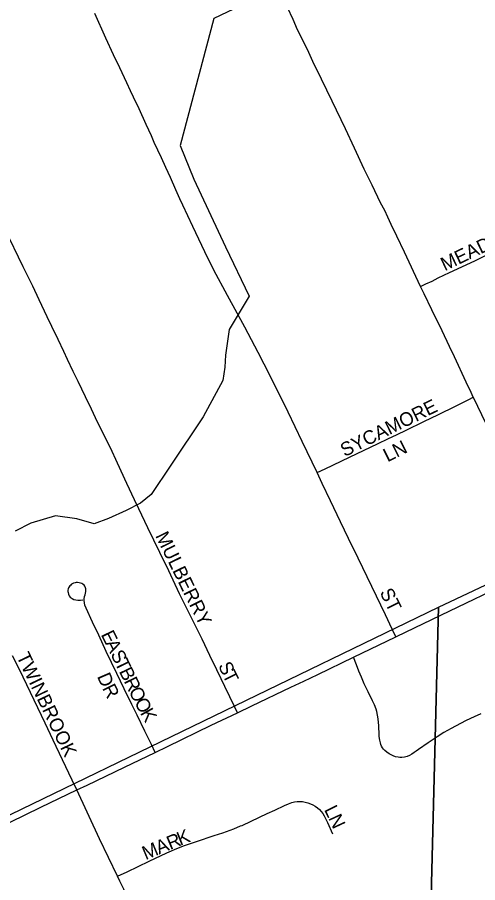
# Model space of a CAD drawing. Extents: x 1443599 to 1910620, y 1028088 to 1361369.
# Drawn here: x 1658503 to 1660181, y 1291899 to 1295055 of the extents above; entities that cross this region are included whole.
import ezdxf

# ---------------------------------------------------------------- set-up
doc = ezdxf.new("R2010")
doc.units = 0
for name, color, linetype in [('GM_X_City_Street', 7, 'Continuous'), ('GM_X_City_Street_Text', 7, 'Continuous'), ('GM_X_Minor_River', 7, 'Continuous'), ('GM_X_Section', 7, 'Continuous')]:
    doc.layers.add(name, color=color, linetype=linetype)

msp = doc.modelspace()

# ---------------------------------------------------------------- linework, layer by layer
at = {"layer": 'GM_X_City_Street'}
for points in [[(1659595.7, 1293394.4), (1659541.1, 1293507.8), (1659489.8, 1293614.7), (1659453.1, 1293691.6), (1659402.5, 1293790.2), (1659380.5, 1293832.6), (1659332.5, 1293924.6), (1659268.6, 1294040), (1659219.1, 1294132.5), (1659186.2, 1294199.9), (1659142.2, 1294292.2), (1659106.3, 1294369.9), (1659095.3, 1294393.3), (1659080.6, 1294425.5), (1659060.8, 1294470.2), (1659044.7, 1294507.5), (1659028.5, 1294542), (1659001.9, 1294598.4), (1658991.4, 1294622), (1658972.7, 1294663.7), (1658946.9, 1294720.9), (1658926.4, 1294764.1), (1658915.4, 1294786.9), (1658902, 1294816), (1658876.9, 1294870.2), (1658854, 1294918.2), (1658826.1, 1294979.2), (1658785.1, 1295068.6)], [(1659972.4, 1294073.5), (1659914, 1294198.4), (1659886.2, 1294257), (1659866.4, 1294299.5), (1659853.9, 1294326.6), (1659842.2, 1294350.8), (1659827.5, 1294378.6), (1659796.7, 1294443), (1659767.4, 1294501.6), (1659732.2, 1294577.8), (1659699.2, 1294648.1), (1659650.8, 1294748.5), (1659612.3, 1294828.7), (1659580.8, 1294893.8), (1659565.4, 1294926.1), (1659545.6, 1294966.4), (1659524.3, 1295009.6), (1659508.5, 1295046.2), (1659487.6, 1295090.9)], [(1659972.4, 1294073.5), (1659992.8, 1294082.9), (1660014.9, 1294093.1), (1660037.6, 1294104.6), (1660078.8, 1294124.4), (1660170.8, 1294167.3), (1660229.7, 1294195.7), (1660288.4, 1294224.7), (1660391.3, 1294274.8), (1660459.2, 1294307.3), (1660485.8, 1294319.8), (1660515.4, 1294333.2), (1660527, 1294338.7), (1660538.4, 1294344.5), (1660563.4, 1294357.2)], [(1659305, 1292518.8), (1659295.4, 1292539.2), (1659259.8, 1292614.3), (1659246.2, 1292642.5), (1659230.8, 1292675.4), (1659204.4, 1292728.2), (1659176.9, 1292786.8), (1659142.8, 1292854.9), (1659093.7, 1292953), (1659054.9, 1293035.8), (1659022.6, 1293103.2), (1659000.6, 1293148.6), (1658979.1, 1293193.2), (1658946.3, 1293262.8), (1658930.2, 1293295.8), (1658902.3, 1293355.1), (1658868.2, 1293428.6), (1658842.1, 1293484.3), (1658814.8, 1293539.9), (1658788, 1293594.6), (1658773.3, 1293625.4), (1658751.3, 1293670.8), (1658724.1, 1293727.2), (1658705.8, 1293763.8), (1658685.3, 1293807), (1658672.1, 1293836.3), (1658651.6, 1293879.5), (1658629.1, 1293926.8), (1658611.8, 1293962), (1658602.1, 1293982.7), (1658582.6, 1294024.2), (1658558.9, 1294074.5), (1658524.4, 1294144.8), (1658457.1, 1294283.4)], [(1660165.3, 1293669.6), (1660157.5, 1293686.2), (1660139.1, 1293724.4), (1660096.6, 1293816.8), (1660078.3, 1293854.9), (1660051.2, 1293911.3), (1660014.5, 1293987.5), (1659986.6, 1294046.1), (1659972.4, 1294073.5)], [(1659595.7, 1293394.4), (1659625.6, 1293408.6), (1659713.6, 1293450.3), (1659818.2, 1293500.7), (1659853.5, 1293518), (1659887.8, 1293534.1), (1659920.6, 1293549.5), (1659984.4, 1293580.5), (1660037.9, 1293606.5), (1660100, 1293636.4), (1660149.1, 1293661.2), (1660165.3, 1293669.6)], [(1660454.7, 1293070.2), (1660442.3, 1293094.5), (1660423.6, 1293131.2), (1660395.8, 1293187.6), (1660373.8, 1293233.8), (1660355.5, 1293272.6), (1660339.3, 1293305.5), (1660327.1, 1293333.6), (1660317.3, 1293353.9), (1660309.3, 1293370.7), (1660297.5, 1293394.2), (1660282.1, 1293426.4), (1660272.8, 1293445.4), (1660248.4, 1293496), (1660225.7, 1293544.3), (1660167.3, 1293665.5), (1660165.3, 1293669.6)], [(1659882.6, 1292796.2), (1659869.6, 1292823.7), (1659845, 1292875.5), (1659744.9, 1293082.2), (1659710.5, 1293154.7), (1659681.1, 1293215.5), (1659644.5, 1293291.7), (1659614.4, 1293355.4), (1659595.7, 1293394.4)], [(1659005.3, 1292374.3), (1658991.6, 1292402.6), (1658982, 1292422.5), (1658967.3, 1292451.8), (1658939.3, 1292509.7), (1658920.2, 1292548.5), (1658892.5, 1292606), (1658866.2, 1292661.9), (1658827.2, 1292742.4), (1658799.8, 1292801.2), (1658777.2, 1292849.5), (1658753.2, 1292900.4), (1658749.4, 1292910.9), (1658747.2, 1292919.3), (1658746.4, 1292928.1), (1658746.5, 1292934.6), (1658748, 1292942.5), (1658749.7, 1292948.3), (1658751.4, 1292954.9), (1658752.5, 1292961), (1658752.7, 1292965.8), (1658752.5, 1292970.4), (1658751.9, 1292974), (1658750.3, 1292978.2), (1658748.9, 1292980.6), (1658745.9, 1292984.2), (1658742, 1292987.5), (1658738.4, 1292990), (1658733.7, 1292991.7), (1658728.1, 1292993.1), (1658722.1, 1292993.8), (1658717.9, 1292993.6), (1658713.6, 1292993.1), (1658708.1, 1292991.5), (1658700.8, 1292987.4), (1658697.5, 1292984.5), (1658694.6, 1292981.4), (1658692.2, 1292978.4), (1658689.9, 1292974.2), (1658688.4, 1292970.6), (1658687.5, 1292966.2), (1658687.3, 1292960.7), (1658687.6, 1292956.8), (1658688.9, 1292950.8), (1658691.4, 1292945.8), (1658695.6, 1292940.7), (1658699.1, 1292937.9), (1658703, 1292935.3), (1658708.9, 1292932.3), (1658715.7, 1292930.3), (1658722.9, 1292929.8), (1658733.2, 1292929.5), (1658742, 1292930.3)], [(1659882.6, 1292796.2), (1659884.8, 1292797.2), (1660080.1, 1292891), (1660287.4, 1292990.2), (1660303.2, 1292997.8)], [(1659728, 1292721.6), (1659882.6, 1292796.2)], [(1658720.1, 1292237.5), (1658703, 1292273.2), (1658667.4, 1292347.2), (1658633, 1292419.2), (1658604.1, 1292480.6), (1658563.7, 1292564.8), (1658523.7, 1292648.6), (1658506.7, 1292684.4), (1658485.8, 1292726.9)], [(1659547.6, 1292634.6), (1659598, 1292658.9), (1659728, 1292721.6)], [(1660192.6, 1292514.6), (1660168.6, 1292504.3), (1660138.9, 1292490.5), (1660118.5, 1292480), (1660084, 1292461), (1660058.3, 1292446.5), (1660033.1, 1292431.1), (1660000.4, 1292409.1), (1659965.3, 1292384.9), (1659957.4, 1292379.2), (1659949.7, 1292373.5), (1659941.5, 1292368.1), (1659932.9, 1292363.5), (1659923.8, 1292359.9), (1659914.3, 1292357.3), (1659904.6, 1292356.1), (1659898, 1292356), (1659891.5, 1292356.6), (1659881.9, 1292358.6), (1659872.6, 1292361.9), (1659863.7, 1292366.1), (1659858.1, 1292369.4), (1659850.2, 1292375.3), (1659843, 1292381.4), (1659838.4, 1292386.2), (1659834.4, 1292391.2), (1659831.1, 1292396.9), (1659828.5, 1292402.9), (1659826.4, 1292409.2), (1659824.2, 1292418.7), (1659822.6, 1292431.8), (1659822.1, 1292438.3), (1659820.4, 1292471), (1659818.1, 1292497.2), (1659816.3, 1292510.1), (1659813.4, 1292522.9), (1659810.6, 1292532.3), (1659804.6, 1292547.5), (1659797.8, 1292562.5), (1659781.4, 1292594.7), (1659767.6, 1292624.4), (1659757.4, 1292648.6), (1659748.5, 1292670.8), (1659739.5, 1292693.2), (1659728, 1292721.6)], [(1659305, 1292518.8), (1659358.1, 1292544.1), (1659500.4, 1292611.9), (1659547.6, 1292634.6)], [(1659005.3, 1292374.3), (1659050.5, 1292396.1), (1659210, 1292473.4), (1659305, 1292518.8)], [(1658720.1, 1292237.5), (1658757.6, 1292255.4), (1658893.7, 1292320.7), (1659005.3, 1292374.3)], [(1658421.3, 1292093.3), (1658588.9, 1292174.4), (1658720.1, 1292237.5)], [(1658868.5, 1291922.7), (1658802.5, 1292058.7), (1658720.1, 1292237.5)], [(1658868.5, 1291922.7), (1658903.4, 1291939.3), (1658983.3, 1291977.4), (1659048.5, 1292008.3), (1659084.6, 1292023.8), (1659112, 1292034.8), (1659130.5, 1292040.9), (1659156.5, 1292049.6), (1659220.8, 1292071.1), (1659252, 1292081.3), (1659292, 1292096), (1659316.2, 1292106), (1659322.4, 1292108.3), (1659355.2, 1292123.1), (1659414.2, 1292151.7), (1659441.2, 1292163.7), (1659476.6, 1292180.7), (1659491.7, 1292187.3), (1659504, 1292191.6), (1659513.6, 1292193.9), (1659523.3, 1292195.2), (1659533.1, 1292195.5), (1659542.9, 1292194.7), (1659552.6, 1292193.1), (1659562.1, 1292190.5), (1659571.4, 1292187.2), (1659580.3, 1292183), (1659588.8, 1292178), (1659596.7, 1292172.3), (1659604.1, 1292165.8), (1659611, 1292158.8), (1659617, 1292151), (1659621.9, 1292142.5), (1659633.3, 1292118.9), (1659652.4, 1292077.1)], [(1658946.4, 1291520.3), (1658941.9, 1291578.3), (1658936.1, 1291650.3), (1658930.9, 1291719), (1658927.2, 1291751.8), (1658924.7, 1291768.2), (1658921.4, 1291784.5), (1658915.6, 1291806.9), (1658907.7, 1291832.2), (1658899.7, 1291853.9), (1658890.9, 1291875.3), (1658877, 1291905.2), (1658868.5, 1291922.7)]]:
    msp.add_lwpolyline(points, dxfattribs=at)
at = {"layer": 'GM_X_Minor_River'}
for points in [[(1659512.9, 1295191.4), (1659218.9, 1295050.5), (1659096.6, 1294587.7), (1659146.1, 1294464.4), (1659261.3, 1294217.7), (1659347.7, 1294037.7), (1659275.6, 1293916.7), (1659261.8, 1293822.7), (1659259, 1293778.7), (1659252.1, 1293730.7), (1659179.8, 1293597.7), (1659062.8, 1293421.5), (1658990.7, 1293314.9)], [(1658990.7, 1293314.9), (1658952.4, 1293283.2), (1658900, 1293256.1), (1658835.6, 1293227.2), (1658783.4, 1293208.1), (1658719.9, 1293225.4), (1658642.2, 1293236.8), (1658552, 1293210.5), (1658495.5, 1293181.4)]]:
    msp.add_lwpolyline(points, dxfattribs=at)
at = {"layer": 'GM_X_Section'}
for points in [[(1665442.5, 1295692.2), (1665325.3, 1290300.7), (1659972.3, 1290315.2), (1660038.3, 1292903.7), (1664833.2, 1295167.5), (1664574.3, 1295722.4)], [(1654726.5, 1293135.7), (1657912, 1293111.8), (1658401, 1292110.9), (1660038.3, 1292903.7), (1659972.3, 1290315.2), (1654653.2, 1290449.2)]]:
    msp.add_lwpolyline(points, close=True, dxfattribs=at)

# ---------------------------------------------------------------- texts
at = {"layer": 'GM_X_City_Street_Text'}
for s, rotation, p in [('MEADOWOOD', 25.4865, (1660061.2, 1294128.5)), ('SYCAMORE', 26.2396, (1659696.1, 1293450.9)), ('LN', 26.5699, (1659852.7, 1293431.9)), ('MULBERRY', 296.234, (1659004.7, 1293164.4)), ('ST', 296.5651, (1659822.8, 1292958.2)), ('E', 296.174, (1658806.5, 1292804.1)), ('A', 296.1671, (1658822, 1292772.6)), ('TWINBROOK', 295.6645, (1658498.6, 1292724.7)), ('S', 296.1903, (1658841.4, 1292733)), ('T', 296.174, (1658856.9, 1292701.5)), ('S', 293.9736, (1659234.2, 1292691.8)), ('B', 296.1781, (1658872.5, 1292669.9)), ('T', 296.3878, (1659249.5, 1292657.5)), ('D', 293.3478, (1658792.6, 1292651.8)), ('R', 296.1524, (1658889.9, 1292634.3)), ('R', 296.4787, (1658811.3, 1292608.7)), ('O', 296.4691, (1658907.5, 1292598.5)), ('O', 298.3695, (1658928, 1292557.5)), ('K', 299.0453, (1658949.2, 1292518.3)), ('L', 296.3818, (1659620.3, 1292166.1)), ('N', 294.9034, (1659635.8, 1292134.9)), ('R', 22.5764, (1659059.9, 1292018.4)), ('K', 21.8095, (1659096.3, 1292033.6)), ('M', 22.5624, (1658970.5, 1291981.3)), ('A', 22.5442, (1659019.2, 1292001.6))]:
    msp.add_text(s, height=50, rotation=rotation, dxfattribs=at).set_placement(p)

doc.saveas('drawing.dxf')
